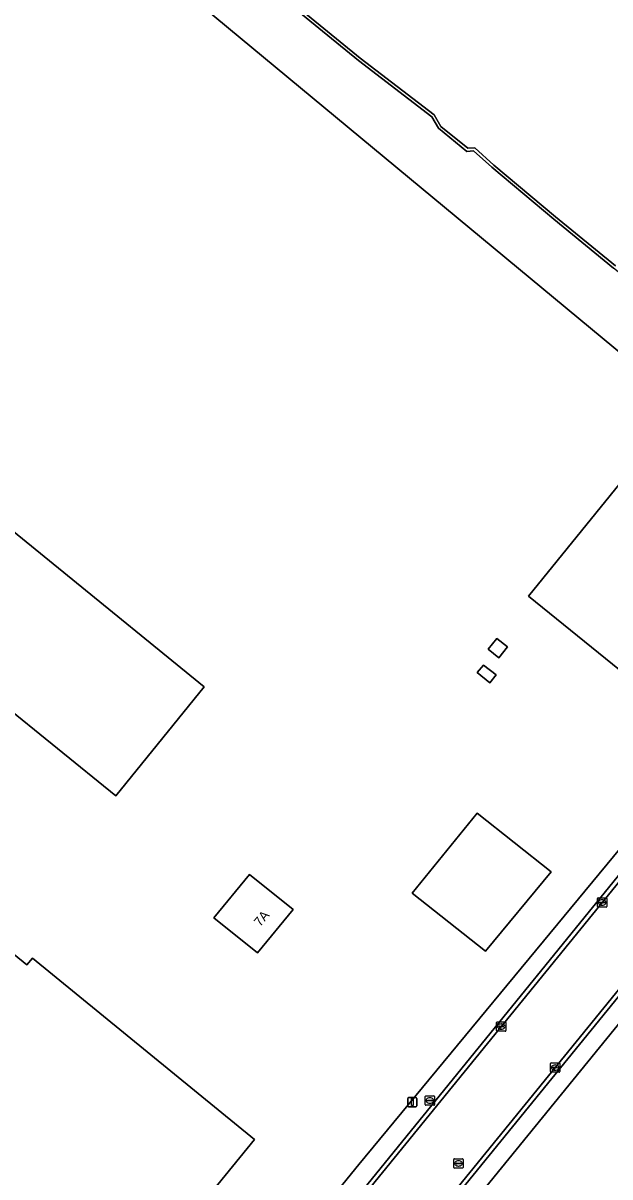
# Model space of a CAD drawing. Extents: x 157692 to 159674, y 381452 to 383291.
# Drawn here: x 158017.7 to 158080.2, y 382931.2 to 383054.1 of the extents above; entities that cross this region are included whole.
import ezdxf

# ---------------------------------------------------------------- set-up
doc = ezdxf.new("R2010")
doc.units = 0
for name, color, linetype in [('IMGEO_Brandkraan', 7, 'Continuous'), ('IMGEO_Erf', 7, 'Continuous'), ('IMGEO_Groenvoorziening', 7, 'Continuous'), ('IMGEO_Kademuur', 7, 'Continuous'), ('IMGEO_Kolk', 7, 'Continuous'), ('IMGEO_Lichtmast', 7, 'Continuous'), ('IMGEO_Opslagtank', 7, 'Continuous'), ('IMGEO_Pand', 7, 'Continuous'), ('IMGEO_Pand_nummerreeks', 7, 'Continuous'), ('IMGEO_Parkeervlak_open', 7, 'Continuous'), ('IMGEO_Rijbaan_lokaal_open', 7, 'Continuous'), ('IMGEO_Rioolput', 7, 'Continuous'), ('IMGEO_Voetpad_open', 7, 'Continuous'), ('IMGEO_Waterloop', 7, 'Continuous')]:
    doc.layers.add(name, color=color, linetype=linetype)

msp = doc.modelspace()

# ---------------------------------------------------------------- linework, layer by layer
at = {"layer": 'IMGEO_Brandkraan'}
for p, q in [((158060.51, 382938.91), (158060.51, 382939.76)), ((158060.58, 382939.84), (158061.43, 382939.84)), ((158060.99, 382939.62), (158061.02, 382939.62)), ((158061.51, 382939.76), (158061.51, 382938.91)), ((158061.43, 382938.84), (158060.58, 382938.84)), ((158060.76, 382939.33), (158060.76, 382939.34)), ((158061.2, 382939.29), (158060.8, 382939.29)), ((158060.81, 382939.38), (158061.2, 382939.38)), ((158061.02, 382939.06), (158060.99, 382939.06)), ((158061.25, 382939.34), (158061.25, 382939.33))]:
    msp.add_line(p, q, dxfattribs=at)
for points in [[(158060.51, 382938.91), (158060.51, 382939.76)], [(158060.58, 382939.84), (158061.43, 382939.84)], [(158061.51, 382939.76), (158061.51, 382938.91)], [(158061.43, 382938.84), (158060.58, 382938.84)]]:
    msp.add_lwpolyline(points, dxfattribs=at)
for centre, radius, start, end in [((158060.58, 382939.76), 0.0765, 91.552, 178.448), ((158060.58, 382939.76), 0.0765, 91.552, 178.448), ((158061.43, 382939.76), 0.0765, 1.552, 88.448), ((158061.43, 382939.76), 0.0765, 1.552, 88.448), ((158060.58, 382938.91), 0.0765, 181.552, 268.448), ((158060.58, 382938.91), 0.0765, 181.552, 268.448), ((158060.8, 382939.34), 0.0403, 85.8775, 175.7526), ((158060.8, 382939.33), 0.0366, 178.938, 274.7102), ((158061.21, 382939.34), 0.0386, 1.7309, 96.639), ((158061.21, 382939.34), 0.043, 264.8664, 352.4533), ((158061.43, 382938.91), 0.0765, 271.552, 358.448), ((158061.43, 382938.91), 0.0765, 271.552, 358.448)]:
    msp.add_arc(centre, radius, start, end, dxfattribs=at)
for centre, major_axis, ratio, start_param, end_param in [((158060.99, 382939.34), (-0.387, 0.002), 0.722429, 4.712389, 7.853982), ((158061.02, 382939.34), (-0.39, 0.002), 0.717154, 1.570796, 4.712389)]:
    msp.add_ellipse(centre, major_axis=major_axis, ratio=ratio, start_param=start_param, end_param=end_param, dxfattribs=at)
at = {"layer": 'IMGEO_Erf'}
for points in [[(158098.96, 383007.95), (158095.82, 383010.56), (158090.13, 383013.61), (158088.14, 383015.08), (158084.97, 383016.76), (158084.55, 383016.25), (158036.86, 383055.75), (158037.35, 383056.36), (158024.17, 383065.44), (158000, 383089.68), (157983.75, 383105.99), (157987.83, 383110.14), (157978.85, 383121.26), (157964.74, 383137.73)], [(158010.92, 382880.25), (158053.43, 382932.53), (158082.08, 382967.16), (158101.89, 382991.62), (158103.22, 382990.5), (158103.57, 382990.21), (158109.07, 382985.56), (158109.42, 382985.27), (158110.83, 382984.08), (158100.03, 382970.59), (158090.3, 382958.74), (158058.99, 382920.32)]]:
    msp.add_lwpolyline(points, dxfattribs=at)
for points in [[(158036.98, 382983.39), (158027.58, 382971.77), (157996.5, 382996.98), (158005.93, 383008.64)], [(158083.43, 382983.39), (158071.51, 382993.04), (158084.31, 383008.84), (158096.23, 382999.2)], [(158068.36, 382986.47), (158067.21, 382987.4), (158068.15, 382988.54), (158069.29, 382987.65)], [(158067.39, 382983.81), (158066.06, 382984.9), (158066.71, 382985.7), (158068.07, 382984.65)], [(158038.48, 382938.36), (158042.35, 382935.2), (158029.06, 382918.9), (158028.13, 382919.64), (158002.62, 382888.25), (158000, 382890.4), (157980.27, 382906.59), (157979.68, 382905.87), (157964.22, 382918.47), (157976.54, 382933.59), (157977.09, 382934.26), (157974.11, 382936.69), (157978.79, 382942.44), (157981.77, 382940), (157982.5, 382940.9), (157978.89, 382943.83), (157963.58, 382956.31), (157966.74, 382960.19), (157984.1, 382981.49), (158000, 382968.53), (158018.1, 382953.77), (158018.71, 382954.49)], [(158066.94, 382955.24), (158059.13, 382961.42), (158066.04, 382969.94), (158073.91, 382963.7)], [(158046.46, 382959.66), (158042.64, 382955.05), (158038.01, 382958.8), (158041.81, 382963.42)]]:
    msp.add_lwpolyline(points, close=True, dxfattribs=at)
at = {"layer": 'IMGEO_Groenvoorziening'}
msp.add_lwpolyline([(158040.7, 383060.55), (158037.35, 383056.36), (158036.86, 383055.75), (158084.55, 383016.25), (158084.97, 383016.76), (158088.94, 383021.53), (158084.36, 383024.93), (158080.56, 383027.97), (158074.19, 383033.18), (158067.6, 383038.7), (158065.67, 383040.46), (158064.94, 383040.4), (158061.92, 383042.85), (158061.21, 383044.07), (158053.4, 383050.06), (158040.74, 383060.43)], close=True, dxfattribs=at)
at = {"layer": 'IMGEO_Kademuur'}
for points in [[(158040.74, 383060.43), (158053.4, 383050.06), (158061.21, 383044.07), (158061.92, 383042.85), (158064.94, 383040.4), (158065.67, 383040.46), (158067.6, 383038.7), (158074.19, 383033.18), (158080.56, 383027.97)], [(158080.76, 383028.22), (158074.39, 383033.43), (158067.81, 383038.94), (158065.78, 383040.79), (158065.04, 383040.73), (158062.17, 383043.06), (158061.45, 383044.29), (158053.6, 383050.31), (158041.02, 383060.62)]]:
    msp.add_lwpolyline(points, dxfattribs=at)
at = {"layer": 'IMGEO_Kolk'}
for p, q in [((158078.85, 382959.99), (158078.85, 382960.85)), ((158078.93, 382960.92), (158079.78, 382960.92)), ((158079.11, 382960.41), (158079.11, 382960.43)), ((158079.15, 382960.46), (158079.55, 382960.46)), ((158079.55, 382960.38), (158079.15, 382960.38)), ((158079.34, 382960.7), (158079.36, 382960.7)), ((158079.59, 382960.43), (158079.59, 382960.41)), ((158079.85, 382960.85), (158079.85, 382959.99)), ((158079.78, 382959.92), (158078.93, 382959.92)), ((158079.36, 382960.14), (158079.34, 382960.14)), ((158068.11, 382946.79), (158068.11, 382947.64)), ((158068.18, 382947.71), (158069.04, 382947.71)), ((158068.37, 382947.21), (158068.37, 382947.22)), ((158068.41, 382947.26), (158068.81, 382947.26)), ((158068.8, 382947.17), (158068.41, 382947.17)), ((158068.62, 382946.93), (158068.59, 382946.93)), ((158068.6, 382947.49), (158068.62, 382947.49)), ((158068.85, 382947.22), (158068.85, 382947.21)), ((158069.11, 382947.64), (158069.11, 382946.79)), ((158069.04, 382946.71), (158068.18, 382946.71)), ((158073.84, 382942.42), (158073.84, 382943.27)), ((158073.92, 382943.34), (158074.77, 382943.34)), ((158074.33, 382943.12), (158074.36, 382943.12)), ((158074.85, 382943.27), (158074.85, 382942.42)), ((158074.77, 382942.34), (158073.92, 382942.34)), ((158074.1, 382942.84), (158074.1, 382942.85)), ((158074.54, 382942.8), (158074.14, 382942.8)), ((158074.15, 382942.89), (158074.54, 382942.89)), ((158074.35, 382942.56), (158074.33, 382942.56)), ((158074.59, 382942.85), (158074.59, 382942.84))]:
    msp.add_line(p, q, dxfattribs=at)
for points in [[(158078.85, 382959.99), (158078.85, 382960.85)], [(158078.93, 382960.92), (158079.78, 382960.92)], [(158079.85, 382960.85), (158079.85, 382959.99)], [(158079.78, 382959.92), (158078.93, 382959.92)], [(158068.11, 382946.79), (158068.11, 382947.64)], [(158068.18, 382947.71), (158069.04, 382947.71)], [(158069.11, 382947.64), (158069.11, 382946.79)], [(158069.04, 382946.71), (158068.18, 382946.71)], [(158073.84, 382942.42), (158073.84, 382943.27)], [(158073.92, 382943.34), (158074.77, 382943.34)], [(158074.85, 382943.27), (158074.85, 382942.42)], [(158074.77, 382942.34), (158073.92, 382942.34)]]:
    msp.add_lwpolyline(points, dxfattribs=at)
for centre, radius, start, end in [((158078.93, 382960.85), 0.0765, 91.552, 178.448), ((158078.93, 382960.85), 0.0765, 91.552, 178.448), ((158079.15, 382960.42), 0.0403, 85.8775, 175.7526), ((158079.15, 382960.41), 0.0366, 178.938, 274.7102), ((158079.56, 382960.43), 0.0386, 1.7309, 96.639), ((158079.55, 382960.42), 0.043, 264.8664, 352.4533), ((158079.78, 382960.85), 0.0765, 1.552, 88.448), ((158079.78, 382960.85), 0.0765, 1.552, 88.448), ((158078.93, 382960), 0.0765, 181.552, 268.448), ((158078.93, 382960), 0.0765, 181.552, 268.448), ((158079.78, 382960), 0.0765, 271.552, 358.448), ((158079.78, 382960), 0.0765, 271.552, 358.448), ((158068.18, 382947.64), 0.0765, 91.552, 178.448), ((158068.18, 382947.64), 0.0765, 91.552, 178.448), ((158068.18, 382946.79), 0.0765, 181.552, 268.448), ((158068.18, 382946.79), 0.0765, 181.552, 268.448), ((158068.41, 382947.22), 0.0403, 85.8775, 175.7526), ((158068.4, 382947.21), 0.0366, 178.938, 274.7102), ((158068.81, 382947.21), 0.043, 264.8664, 352.4533), ((158068.81, 382947.22), 0.0386, 1.7309, 96.639), ((158069.03, 382947.64), 0.0765, 1.552, 88.448), ((158069.03, 382947.64), 0.0765, 1.552, 88.448), ((158069.03, 382946.79), 0.0765, 271.552, 358.448), ((158069.03, 382946.79), 0.0765, 271.552, 358.448), ((158073.92, 382943.27), 0.0765, 91.552, 178.448), ((158073.92, 382943.27), 0.0765, 91.552, 178.448), ((158074.77, 382943.27), 0.0765, 1.552, 88.448), ((158074.77, 382943.27), 0.0765, 1.552, 88.448), ((158073.92, 382942.42), 0.0765, 181.552, 268.448), ((158073.92, 382942.42), 0.0765, 181.552, 268.448), ((158074.14, 382942.85), 0.0403, 85.8775, 175.7526), ((158074.14, 382942.84), 0.0366, 178.938, 274.7102), ((158074.55, 382942.85), 0.0386, 1.7309, 96.639), ((158074.54, 382942.84), 0.043, 264.8664, 352.4533), ((158074.77, 382942.42), 0.0765, 271.552, 358.448), ((158074.77, 382942.42), 0.0765, 271.552, 358.448)]:
    msp.add_arc(centre, radius, start, end, dxfattribs=at)
for centre, major_axis, ratio, start_param, end_param in [((158079.34, 382960.42), (-0.387, 0.002), 0.722429, 4.712389, 7.853982), ((158079.36, 382960.42), (-0.39, 0.002), 0.717154, 1.570796, 4.712389), ((158068.6, 382947.21), (-0.387, 0.002), 0.722429, 4.712389, 7.853982), ((158068.62, 382947.21), (-0.39, 0.002), 0.717154, 1.570796, 4.712389), ((158074.33, 382942.84), (-0.387, 0.002), 0.722429, 4.712389, 7.853982), ((158074.36, 382942.84), (-0.39, 0.002), 0.717154, 1.570796, 4.712389)]:
    msp.add_ellipse(centre, major_axis=major_axis, ratio=ratio, start_param=start_param, end_param=end_param, dxfattribs=at)
at = {"layer": 'IMGEO_Lichtmast'}
for p, q in [((158058.65, 382938.77), (158058.65, 382939.57)), ((158058.65, 382939.57), (158058.65, 382938.77)), ((158058.75, 382939.67), (158059.53, 382939.67)), ((158059.53, 382939.67), (158058.75, 382939.67)), ((158059.63, 382939.57), (158059.63, 382938.77)), ((158059.63, 382938.77), (158059.63, 382939.57)), ((158059.53, 382938.67), (158058.75, 382938.67)), ((158058.75, 382938.67), (158059.53, 382938.67))]:
    msp.add_line(p, q, dxfattribs=at)
msp.add_lwpolyline([(158059.07, 382939.55), (158059.22, 382939.55), (158059.22, 382938.8), (158059.07, 382938.8), (158059.07, 382939.55)], dxfattribs=at)
for centre, start, end in [((158058.75, 382939.57), 90, 180), ((158058.75, 382939.57), 90, 180), ((158059.53, 382939.57), 0, 90), ((158059.53, 382939.57), 360, 90), ((158058.75, 382938.77), 180, 270), ((158058.75, 382938.77), 180, 270), ((158059.53, 382938.77), 270, 0), ((158059.53, 382938.77), 270, 0)]:
    msp.add_arc(centre, 0.1, start, end, dxfattribs=at)
at = {"layer": 'IMGEO_Opslagtank'}
for points in [[(158068.15, 382988.54), (158067.21, 382987.4), (158068.36, 382986.47), (158069.29, 382987.65)], [(158066.71, 382985.7), (158066.06, 382984.9), (158067.39, 382983.81), (158068.07, 382984.65)]]:
    msp.add_lwpolyline(points, close=True, dxfattribs=at)
at = {"layer": 'IMGEO_Pand'}
for points in [[(158036.98, 382983.39), (158005.93, 383008.64), (157996.5, 382996.98), (158027.58, 382971.77)], [(158083.43, 382983.39), (158096.23, 382999.2), (158084.31, 383008.84), (158071.51, 382993.04)], [(158038.48, 382938.36), (158018.71, 382954.49), (158018.1, 382953.77), (158000, 382968.53), (157984.1, 382981.49), (157966.74, 382960.19), (157963.58, 382956.31), (157978.89, 382943.83), (157982.5, 382940.9), (157981.77, 382940), (157978.79, 382942.44), (157974.11, 382936.69), (157977.09, 382934.26), (157976.54, 382933.59), (157964.22, 382918.47), (157979.68, 382905.87), (157980.27, 382906.59), (158000, 382890.4), (158002.62, 382888.25), (158028.13, 382919.64), (158029.06, 382918.9), (158042.35, 382935.2)], [(158073.91, 382963.7), (158066.04, 382969.94), (158059.13, 382961.42), (158066.94, 382955.24)], [(158046.46, 382959.66), (158041.81, 382963.42), (158038.01, 382958.8), (158042.64, 382955.05)]]:
    msp.add_lwpolyline(points, close=True, dxfattribs=at)
at = {"layer": 'IMGEO_Parkeervlak_open'}
msp.add_lwpolyline([(158054.87, 382914.94), (158059.3, 382920.08), (158058.99, 382920.32), (158090.3, 382958.74), (158100.03, 382970.59), (158110.83, 382984.08), (158109.42, 382985.27), (158089.49, 382960.73), (158047.61, 382909.29), (158019.38, 382874.51), (158018.98, 382874.83)], dxfattribs=at)
at = {"layer": 'IMGEO_Rijbaan_lokaal_open'}
for points in [[(158012.82, 382878.66), (158013.24, 382879.21), (158084.54, 382966.79), (158103.57, 382990.21), (158103.22, 382990.5), (158084.19, 382967.08), (158012.49, 382878.93)], [(158018.98, 382874.83), (158019.38, 382874.51), (158047.61, 382909.29), (158089.49, 382960.73), (158109.42, 382985.27), (158109.07, 382985.56), (158089.14, 382961.02), (158047.27, 382909.57)]]:
    msp.add_lwpolyline(points, close=True, dxfattribs=at)
for points in [[(158089.14, 382961.02), (158109.07, 382985.56), (158103.57, 382990.21), (158084.54, 382966.79), (158013.24, 382879.21), (158012.82, 382878.66)], [(158018.98, 382874.83), (158047.27, 382909.57), (158089.14, 382961.02)]]:
    msp.add_lwpolyline(points, dxfattribs=at)
at = {"layer": 'IMGEO_Rioolput'}
for p, q in [((158063.56, 382932.21), (158063.56, 382933.06)), ((158063.63, 382933.14), (158064.48, 382933.14)), ((158064.48, 382932.14), (158063.63, 382932.14)), ((158063.81, 382932.63), (158063.81, 382932.64)), ((158064.25, 382932.59), (158063.85, 382932.59)), ((158063.86, 382932.68), (158064.25, 382932.68)), ((158064.04, 382932.92), (158064.07, 382932.92)), ((158064.07, 382932.36), (158064.04, 382932.36)), ((158064.3, 382932.64), (158064.3, 382932.63)), ((158064.56, 382933.06), (158064.56, 382932.21))]:
    msp.add_line(p, q, dxfattribs=at)
for points in [[(158063.56, 382932.21), (158063.56, 382933.06)], [(158063.63, 382933.14), (158064.48, 382933.14)], [(158064.48, 382932.14), (158063.63, 382932.14)], [(158064.56, 382933.06), (158064.56, 382932.21)]]:
    msp.add_lwpolyline(points, dxfattribs=at)
for centre, radius, start, end in [((158063.63, 382933.06), 0.0765, 91.552, 178.448), ((158063.63, 382933.06), 0.0765, 91.552, 178.448), ((158063.63, 382932.21), 0.0765, 181.552, 268.448), ((158063.63, 382932.21), 0.0765, 181.552, 268.448), ((158063.85, 382932.64), 0.0403, 85.8775, 175.7526), ((158063.85, 382932.63), 0.0366, 178.938, 274.7102), ((158064.26, 382932.64), 0.0386, 1.7309, 96.639), ((158064.26, 382932.64), 0.043, 264.8664, 352.4533), ((158064.48, 382933.06), 0.0765, 1.552, 88.448), ((158064.48, 382933.06), 0.0765, 1.552, 88.448), ((158064.48, 382932.21), 0.0765, 271.552, 358.448), ((158064.48, 382932.21), 0.0765, 271.552, 358.448)]:
    msp.add_arc(centre, radius, start, end, dxfattribs=at)
for centre, major_axis, ratio, start_param, end_param in [((158064.04, 382932.64), (-0.387, 0.002), 0.722429, 4.712389, 7.853982), ((158064.07, 382932.64), (-0.39, 0.002), 0.717154, 1.570796, 4.712389)]:
    msp.add_ellipse(centre, major_axis=major_axis, ratio=ratio, start_param=start_param, end_param=end_param, dxfattribs=at)
at = {"layer": 'IMGEO_Voetpad_open'}
for points in [[(158084.19, 382967.08), (158103.22, 382990.5), (158101.89, 382991.62), (158082.08, 382967.16), (158053.43, 382932.53), (158010.92, 382880.25), (158007.75, 382878.99), (158004.49, 382879.88), (158008.34, 382875.8)], [(158012.82, 382878.66), (158012.49, 382878.93), (158084.19, 382967.08)]]:
    msp.add_lwpolyline(points, dxfattribs=at)
at = {"layer": 'IMGEO_Waterloop'}
msp.add_lwpolyline([(158041.02, 383060.62), (158053.6, 383050.31), (158061.45, 383044.29), (158062.17, 383043.06), (158065.04, 383040.73), (158065.78, 383040.79), (158067.81, 383038.94), (158074.39, 383033.43), (158080.76, 383028.22)], dxfattribs=at)

# ---------------------------------------------------------------- texts
at = {"layer": 'IMGEO_Pand_nummerreeks'}
msp.add_text('7A', height=1, rotation=50.277, dxfattribs=at).set_placement((158042.95, 382957.78))

doc.saveas('drawing.dxf')
